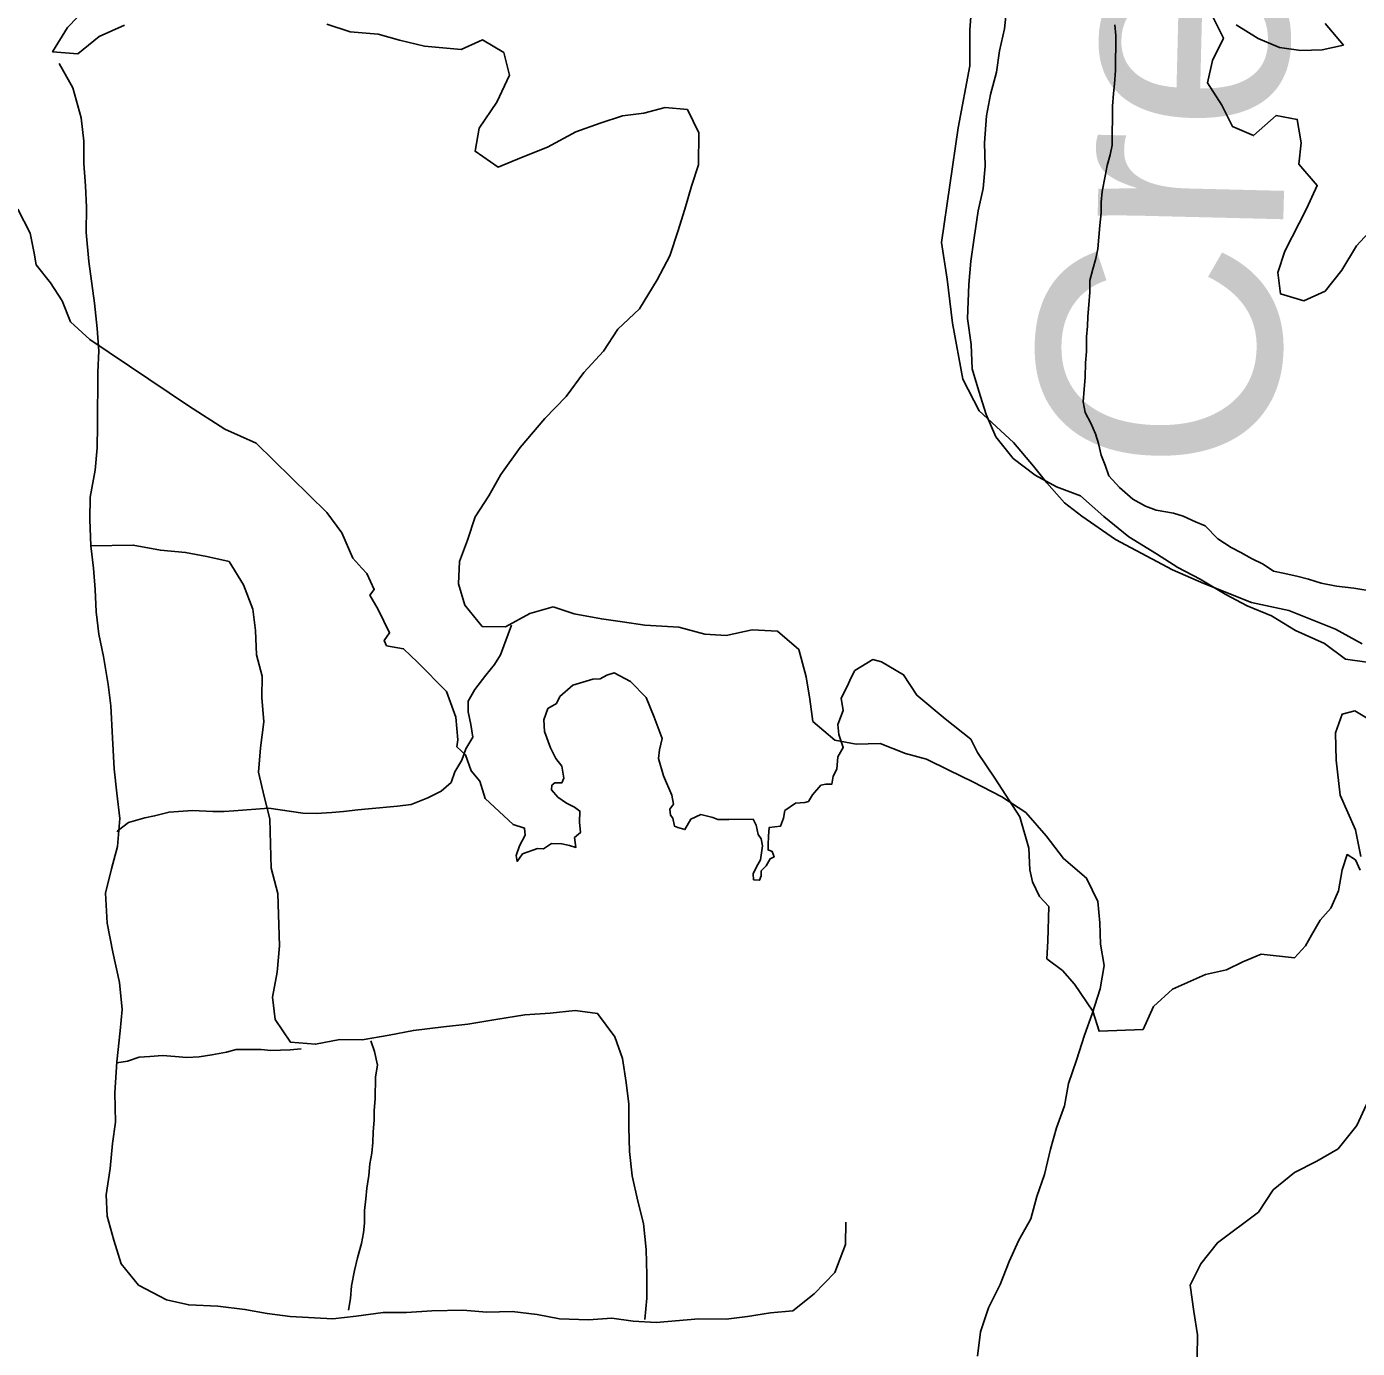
# Model space of a CAD drawing. Extents: x 1588073 to 2013523, y 1090242 to 1357120.
# Drawn here: x 1828426 to 1831179, y 1249348 to 1252083 of the extents above; entities that cross this region are included whole.
import ezdxf

# ---------------------------------------------------------------- set-up
doc = ezdxf.new("R2010")
doc.units = 0
for name, color, linetype in [('GM_X_County', 7, 'Continuous'), ('GM_X_Major_Lake', 7, 'Continuous'), ('GM_X_Minor_River', 7, 'Continuous'), ('GM_X_Minor_River_Text', 7, 'Continuous'), ('GM_X_Township', 7, 'Continuous')]:
    doc.layers.add(name, color=color, linetype=linetype)

msp = doc.modelspace()

# ---------------------------------------------------------------- linework, layer by layer
at = {"layer": 'GM_X_County'}
for points in [[(1831189.2, 1250806.1), (1831133.9, 1250836.4), (1831037.4, 1250875.5), (1830960.4, 1250891.7), (1830861.8, 1250930.8), (1830796.7, 1250959), (1830678.5, 1251021.9), (1830609.1, 1251070.6), (1830573.3, 1251097.8), (1830536.5, 1251139), (1830509.3, 1251173.7), (1830468.1, 1251222.5), (1830396.6, 1251288.6), (1830363, 1251353.7), (1830341.3, 1251469.7), (1830330.4, 1251560.8), (1830318.5, 1251636.7), (1830353.2, 1251874.2), (1830377.1, 1252002.1), (1830377.1, 1252076.9), (1830381.4, 1252131.1)], [(1828407.6, 1251705.5), (1828433.3, 1251656), (1828441.6, 1251614.8), (1828445.7, 1251590.1), (1828475.6, 1251553), (1828499.3, 1251515.9), (1828516.8, 1251472.7), (1828557, 1251435.6), (1828760.9, 1251298.6), (1828836.1, 1251250.2), (1828901.2, 1251221.4), (1829047.3, 1251078.1), (1829078.2, 1251035.9), (1829100.9, 1250983.4), (1829119.4, 1250962.8), (1829129.7, 1250951.4), (1829145.2, 1250918.5), (1829135.9, 1250907.1), (1829153.4, 1250877.3), (1829177.1, 1250828.8), (1829165.8, 1250813.4), (1829170.9, 1250802.1), (1829205.9, 1250795.9), (1829234.8, 1250768.1), (1829294.5, 1250707.3), (1829314.1, 1250654.7), (1829318.2, 1250607.4), (1829316.2, 1250592.9), (1829333.7, 1250576.5), (1829346, 1250543.5), (1829363.6, 1250521.9), (1829374.9, 1250485.8), (1829432.6, 1250432.2), (1829456.3, 1250425), (1829457.3, 1250410.6), (1829446, 1250387.9), (1829438.8, 1250368.4), (1829440.8, 1250356), (1829452.1, 1250371.5), (1829483.1, 1250382.8), (1829495.4, 1250381.8), (1829511.9, 1250393.1), (1829533.5, 1250392.1), (1829549, 1250389), (1829562.4, 1250384.8), (1829559.3, 1250405.4), (1829571.6, 1250415.7), (1829569.6, 1250437.4), (1829570.6, 1250460), (1829559.3, 1250468.3), (1829542.8, 1250476.5), (1829525.3, 1250488.9), (1829511.9, 1250504.3), (1829512.9, 1250513.6), (1829519.1, 1250518.8), (1829533.5, 1250518.8), (1829537.6, 1250528), (1829533.5, 1250552.8), (1829521.2, 1250569.2), (1829509.8, 1250590.9), (1829497.5, 1250624.9), (1829496.4, 1250648.6), (1829504.7, 1250672.3), (1829522.2, 1250682.6), (1829529.4, 1250697), (1829556.2, 1250720.7), (1829597.4, 1250733), (1829612.8, 1250734.1), (1829626.2, 1250741.3), (1829641.7, 1250746.4), (1829675.7, 1250727.9), (1829707.6, 1250694.9), (1829724.1, 1250654.7), (1829740.6, 1250610.4), (1829735.4, 1250586.8), (1829733.4, 1250569.2), (1829743.7, 1250533.2), (1829761.2, 1250493), (1829764.3, 1250474.5), (1829757.1, 1250464.2), (1829758.1, 1250451.8), (1829763.2, 1250445.6), (1829766.3, 1250429.1), (1829773.6, 1250426.1), (1829788, 1250421.9), (1829800.3, 1250443.6), (1829820.9, 1250452.8), (1829845.7, 1250446.7), (1829856, 1250442.5), (1829878.6, 1250442.5), (1829929.1, 1250443.6), (1829935.3, 1250431.2), (1829939.4, 1250411.6), (1829945.6, 1250402.4), (1829948.7, 1250387.9), (1829944.6, 1250359.1), (1829936.3, 1250344.7), (1829929.1, 1250330.2), (1829930.1, 1250317.9), (1829942.5, 1250316.9), (1829945.6, 1250326.1), (1829945.6, 1250336.4), (1829955.9, 1250346.7), (1829964.1, 1250361.2), (1829972.4, 1250365.3), (1829968.2, 1250376.6), (1829960, 1250379.7), (1829960, 1250390), (1829961, 1250408.5), (1829962.1, 1250426.1), (1829985.8, 1250429.1), (1829991.9, 1250445.6), (1829995, 1250461.1), (1830016.7, 1250476.5), (1830036.2, 1250477.6), (1830043.4, 1250479.6), (1830051.7, 1250494), (1830069.2, 1250513.6), (1830079.5, 1250515.7), (1830091.9, 1250515.7), (1830095, 1250532.2), (1830102.2, 1250546.6), (1830104.2, 1250572.3), (1830115.6, 1250591.9), (1830106.3, 1250618.7), (1830104.2, 1250639.3), (1830115.6, 1250668.1), (1830111.4, 1250693.9), (1830123.3, 1250718.2), (1830132, 1250736.7), (1830139.6, 1250750.8), (1830176.4, 1250773.5), (1830194.9, 1250769.2), (1830240.4, 1250742.1), (1830267.5, 1250699.8), (1830326.1, 1250651), (1830379.2, 1250608.7), (1830393.3, 1250581.6), (1830429.1, 1250528.5), (1830481.1, 1250448.2), (1830499.6, 1250383.2), (1830501.8, 1250338.7), (1830507.2, 1250313.8), (1830521.3, 1250283.4), (1830540.8, 1250262.8), (1830538.6, 1250191.2), (1830536.5, 1250154.4), (1830569, 1250130.5), (1830593.9, 1250102.3), (1830631.9, 1250045.9), (1830644.9, 1250004.7), (1830736, 1250008), (1830757.7, 1250055.7), (1830796.7, 1250091.5), (1830865, 1250121.8), (1830908.4, 1250131.6), (1830942, 1250147.9), (1830980, 1250164.1), (1831049.4, 1250156.5), (1831072.1, 1250181.5), (1831084.1, 1250203.2), (1831102.5, 1250234.6), (1831124.2, 1250259.5), (1831140.4, 1250295.3), (1831148, 1250338.7), (1831157.8, 1250370.2), (1831175.1, 1250359.3), (1831184.9, 1250337.6)], [(1831186, 1250365.8), (1831175.1, 1250421.1), (1831143.7, 1250492.7), (1831135, 1250565.3), (1831133.9, 1250621.7), (1831148, 1250660.8), (1831174.1, 1250667.3), (1831201.2, 1250651)]]:
    msp.add_lwpolyline(points, dxfattribs=at)
at = {"layer": 'GM_X_Major_Lake'}
for points in [[(1828552.7, 1252125), (1828510.3, 1252081.2), (1828479.9, 1252031.2), (1828531.9, 1252026.8), (1828576.3, 1252062.6), (1828628.5, 1252086.2)], [(1831198.9, 1250768.3), (1831154.9, 1250774.7), (1831111.1, 1250807.2), (1831051.2, 1250833.8), (1831001.3, 1250864.3), (1830951.4, 1250884.8), (1830905.5, 1250909.2), (1830853.7, 1250939.8), (1830807.8, 1250964.2), (1830763.9, 1250992.7), (1830706.1, 1251027.3), (1830654.3, 1251069.9), (1830606.5, 1251112.4), (1830556.6, 1251130.9), (1830512.7, 1251155.3), (1830466.9, 1251189.8), (1830431.1, 1251234.3), (1830411.4, 1251280.6), (1830395.8, 1251328.9), (1830382.1, 1251375.2), (1830380.4, 1251425.4), (1830372.8, 1251479.6), (1830375.4, 1251549.8), (1830379.7, 1251597.9), (1830386.1, 1251646.1), (1830394.5, 1251702.2), (1830404.8, 1251748.3), (1830409.2, 1251794.4), (1830407.5, 1251842.6), (1830411.9, 1251898.7), (1830420.3, 1251942.8), (1830432.6, 1251988.8), (1830439, 1252032.9), (1830449.3, 1252079), (1830453.7, 1252125.1)], [(1829047.2, 1252088.7), (1829095.1, 1252072.3), (1829153.2, 1252067.8), (1829197.2, 1252055.4), (1829249.2, 1252042.9), (1829325.2, 1252036.2), (1829369.5, 1252055.9), (1829413.3, 1252029.5), (1829425, 1251983.2), (1829398.6, 1251927.2), (1829362.1, 1251873.4), (1829353.7, 1251825.3), (1829401.6, 1251792.8), (1829449.8, 1251812.4), (1829504, 1251834.1), (1829562.4, 1251865.7), (1829612.6, 1251883.3), (1829658.8, 1251899), (1829702.9, 1251904.6), (1829747, 1251916.3), (1829793.1, 1251911.9), (1829816.8, 1251863.6), (1829816.3, 1251797.3), (1829801.9, 1251753.3), (1829787.6, 1251705.3), (1829773.2, 1251659.2), (1829756.8, 1251609.2), (1829730.4, 1251559.2), (1829693.9, 1251499.3), (1829649.5, 1251457.6), (1829619.2, 1251411.7), (1829578.8, 1251367.8), (1829542.4, 1251318), (1829497.9, 1251272.2), (1829447.4, 1251212.4), (1829407, 1251156.6), (1829382.6, 1251112.6), (1829354.2, 1251068.7), (1829337.9, 1251020.7), (1829321.5, 1250976.7), (1829319.2, 1250930.5), (1829332.9, 1250886.3), (1829368.6, 1250841.8), (1829416.7, 1250841.4), (1829467, 1250869.1), (1829515.1, 1250882.7)], [(1829515.1, 1250882.7), (1829559.1, 1250868.3), (1829615.1, 1250857.8), (1829659.1, 1250851.4), (1829705.2, 1250845), (1829775.2, 1250840.4), (1829829.2, 1250825.9), (1829873.3, 1250823.6), (1829927.4, 1250835.1), (1829979.5, 1250832.7), (1830023.3, 1250794.2), (1830038.9, 1250737.9), (1830046.6, 1250691.7), (1830052.3, 1250645.5), (1830098, 1250606.9), (1830142.1, 1250598.6), (1830192.1, 1250600.1), (1830244.1, 1250579.6), (1830288.1, 1250567.2), (1830334, 1250544.8), (1830383.9, 1250520.3), (1830443.7, 1250489.7), (1830493.6, 1250457.1), (1830535.3, 1250408.6), (1830571, 1250362.2), (1830618.8, 1250321.6), (1830642.5, 1250273.3), (1830646.2, 1250229.1), (1830647.8, 1250184.9), (1830655.5, 1250140.7), (1830647.2, 1250092.6), (1830630.8, 1250040.6), (1830614.4, 1249996.6), (1830598, 1249944.5), (1830581.6, 1249896.5), (1830573.3, 1249850.4), (1830556.9, 1249804.4), (1830544.6, 1249760.4), (1830532.2, 1249708.3), (1830515.8, 1249662.3), (1830503.5, 1249616.2), (1830479.1, 1249572.3), (1830458.8, 1249528.3), (1830440.4, 1249480.3), (1830416, 1249432.3), (1830399.6, 1249382.3), (1830393.2, 1249332.2)], [(1830488.8, 1249248.3), (1830498.9, 1249257.1), (1830544.9, 1249252.7), (1830592.9, 1249248.2), (1830637, 1249251.9), (1830683.1, 1249255.5), (1830733.2, 1249253.1), (1830779.3, 1249254.7), (1830823.5, 1249272.4), (1830847.9, 1249330.4), (1830848.3, 1249376.6), (1830840.6, 1249424.8), (1830833, 1249479), (1830855.3, 1249523), (1830889.7, 1249566.8), (1830974.3, 1249630.4), (1831004.7, 1249676.3), (1831049, 1249712), (1831095.3, 1249735.7), (1831139.5, 1249761.4), (1831177.9, 1249809.3), (1831198.3, 1249853.2)]]:
    msp.add_lwpolyline(points, dxfattribs=at)
at = {"layer": 'GM_X_Minor_River'}
for points in [[(1830677.7, 1252087.1), (1830679.6, 1252065), (1830679.1, 1251992.8), (1830676.8, 1251964.7), (1830674.7, 1251944.7), (1830672.5, 1251918.6), (1830671.9, 1251838.3), (1830667.8, 1251818.3), (1830661.6, 1251796.3), (1830657.4, 1251774.2), (1830651.2, 1251742.2), (1830649, 1251720.1), (1830648.9, 1251698.1), (1830646.7, 1251672), (1830642.3, 1251623.8), (1830638.1, 1251603.8), (1830632, 1251581.8), (1830625.8, 1251557.8), (1830625.6, 1251533.7), (1830623.4, 1251507.6), (1830621.3, 1251483.6), (1830621.1, 1251463.5), (1830618.9, 1251441.4), (1830618.7, 1251411.3), (1830616.5, 1251387.3), (1830616.3, 1251357.2), (1830614.1, 1251333.1), (1830612, 1251307), (1830615.8, 1251284.9), (1830627.7, 1251262.8), (1830637.5, 1251240.6), (1830643.4, 1251220.5), (1830649.2, 1251196.4), (1830657.1, 1251176.2), (1830664.9, 1251154.1), (1830686.8, 1251129.8), (1830714.6, 1251105.5), (1830740.6, 1251091.2), (1830762.6, 1251083), (1830798.6, 1251076.7), (1830818.6, 1251070.5), (1830844.5, 1251058.3), (1830864.5, 1251050.1), (1830890.3, 1251023.8), (1830918.2, 1251005.5), (1830938.2, 1250995.3), (1830960.1, 1250983), (1830984.1, 1250970.8), (1831006, 1250956.6), (1831026, 1250952.4), (1831054, 1250946.1), (1831078, 1250939.9), (1831104, 1250931.7), (1831136, 1250925.4), (1831172, 1250921.1), (1831214, 1250914.7)], [(1830880.2, 1252103.5), (1830901.9, 1252059.2), (1830879.5, 1252013.2), (1830869.2, 1251967.1), (1830898.9, 1251920.7), (1830920.6, 1251876.4), (1830964.5, 1251858), (1831010.9, 1251899.7), (1831054.9, 1251891.3), (1831062.6, 1251843.1), (1831058.2, 1251799), (1831096, 1251754.5), (1831073.6, 1251706.5), (1831028.9, 1251618.6), (1831014.5, 1251574.6), (1831020.2, 1251530.4), (1831068.2, 1251515.9), (1831112.4, 1251535.6), (1831146.8, 1251579.5), (1831177.2, 1251629.4), (1831219.6, 1251675.2)], [(1831112.4, 1252089.5), (1831150.2, 1252045.1), (1831106, 1252035.4), (1831061.9, 1252033.8), (1831017.9, 1252040.1), (1830974, 1252058.6), (1830928.1, 1252087.1)], [(1828493.7, 1252007.1), (1828521.4, 1251956.6), (1828539, 1251894.3), (1828544.6, 1251846.1), (1828544.3, 1251799.9), (1828548, 1251753.8), (1828549.6, 1251709.6), (1828549.3, 1251657.4), (1828554.8, 1251597.1), (1828566.2, 1251510.8), (1828571.9, 1251458.5), (1828575.5, 1251412.4), (1828573.2, 1251368.2), (1828572.4, 1251257.9), (1828572.1, 1251211.7), (1828567.7, 1251165.6), (1828557.3, 1251109.5), (1828557, 1251063.3), (1828558.6, 1251009.1), (1828564.2, 1250962.9), (1828567.9, 1250918.8), (1828569.6, 1250872.6), (1828575.3, 1250826.4), (1828584.9, 1250780.1), (1828594.5, 1250721.9), (1828600.2, 1250677.7), (1828603.7, 1250611.4), (1828607.3, 1250547.2), (1828612.9, 1250496.9), (1828618.6, 1250444.7), (1828614.1, 1250386.6), (1828601.8, 1250340.5), (1828589.4, 1250290.4), (1828592.9, 1250228.2), (1828604.5, 1250167.9), (1828618.1, 1250105.6), (1828623.7, 1250049.3), (1828619.4, 1250005.2), (1828612.9, 1249941.1), (1828608.4, 1249876.9), (1828610, 1249816.7), (1828603.6, 1249772.6), (1828599.2, 1249720.4), (1828590.8, 1249666.3), (1828592.5, 1249622.2), (1828606.2, 1249571.9), (1828621.8, 1249523.6), (1828657.6, 1249479.1), (1828715.5, 1249448.6), (1828761.5, 1249438.1), (1828821.5, 1249435.6), (1828877.6, 1249429.1), (1828923.6, 1249420.7), (1828971.6, 1249414.3), (1829059.7, 1249409.6), (1829107.8, 1249415.2), (1829164, 1249422.7), (1829212, 1249422.3), (1829264.1, 1249425.9), (1829328.3, 1249427.4), (1829378.3, 1249423), (1829430.4, 1249424.5), (1829482.4, 1249418.1), (1829528.4, 1249409.7), (1829588.5, 1249407.1), (1829636.6, 1249410.8), (1829680.6, 1249404.4), (1829728.7, 1249402), (1829816.9, 1249409.2), (1829873, 1249408.8), (1829917.1, 1249414.4), (1829965.2, 1249422.1), (1830011.3, 1249425.7), (1830055.6, 1249461.4), (1830098, 1249505.2), (1830120.5, 1249563.2), (1830120.8, 1249609.4)], [(1828558.6, 1251009.1), (1828646.7, 1251010.4), (1828702.7, 1250999.9), (1828754.8, 1250995.4), (1828798.8, 1250987.1), (1828844.8, 1250976.6), (1828874.5, 1250928.2), (1828894.1, 1250877.9), (1828899.8, 1250833.7), (1828901.5, 1250783.5), (1828913.2, 1250739.3), (1828912.8, 1250695.1), (1828916.5, 1250644.9), (1828910.1, 1250590.8), (1828905.7, 1250540.7), (1828917.4, 1250490.4), (1828929, 1250444.1), (1828930.7, 1250391.9), (1828932.3, 1250341.8), (1828945.9, 1250289.5), (1828949.1, 1250181.1), (1828944.7, 1250126.9), (1828934.4, 1250074.8), (1828940, 1250028.6), (1828971.7, 1249982.2), (1829023.8, 1249977.8), (1829073.9, 1249987.4), (1829120, 1249987), (1829176.2, 1249996.6), (1829226.3, 1250006.2), (1829288.5, 1250013.7), (1829338.6, 1250019.3), (1829396.7, 1250028.8), (1829456.9, 1250038.4), (1829509, 1250041.9), (1829561.1, 1250047.5), (1829607.2, 1250041.1), (1829642.9, 1249992.7), (1829658.6, 1249948.4), (1829666.2, 1249898.2), (1829671.9, 1249853.9), (1829671.6, 1249805.8), (1829673.2, 1249755.6), (1829678.8, 1249705.4), (1829690.5, 1249653.1), (1829702.2, 1249606.9), (1829707.8, 1249552.6), (1829709.4, 1249500.5), (1829709, 1249452.3), (1829704.7, 1249408.2)], [(1828613.5, 1250417.5), (1828616.4, 1250420.7), (1828636.5, 1250436.6), (1828670.6, 1250446.3), (1828690.7, 1250450.1), (1828720.8, 1250457.9), (1828768.9, 1250461.5), (1828811, 1250459.2), (1828835, 1250459), (1828855, 1250460.8), (1828927.2, 1250466.2), (1828997.2, 1250455.6), (1829025.3, 1250455.4), (1829057.3, 1250457.1), (1829081.4, 1250458.9), (1829111.5, 1250462.7), (1829133.5, 1250464.5), (1829193.6, 1250470), (1829221.7, 1250473.8), (1829255.9, 1250487.6), (1829284, 1250501.4), (1829304.2, 1250519.3), (1829312.3, 1250541.3), (1829326.5, 1250565.2), (1829334.7, 1250589.2), (1829348.9, 1250613.2), (1829345.1, 1250639.3), (1829339.3, 1250665.5), (1829339.4, 1250687.5), (1829353.6, 1250711.5), (1829375.9, 1250741.4), (1829394.1, 1250763.3), (1829406.2, 1250783.3), (1829429.2, 1250844.9)], [(1828612.9, 1249939.1), (1828634.9, 1249942.9), (1828659, 1249950.7), (1828681.1, 1249952.5), (1828707.1, 1249954.3), (1828733.1, 1249952.1), (1828757.2, 1249949.9), (1828783.2, 1249951.7), (1828809.3, 1249955.5), (1828839.4, 1249961.3), (1828859.4, 1249967.1), (1828911.5, 1249966.7), (1828931.5, 1249964.5), (1828971.6, 1249966.2), (1828993.7, 1249968)], [(1829138, 1249984.8), (1829145.9, 1249962.7), (1829151.7, 1249934.6), (1829147.5, 1249910.5), (1829147.2, 1249864.4), (1829145, 1249840.3), (1829144.8, 1249820.2), (1829142.7, 1249796.2), (1829142.5, 1249774.1), (1829140.3, 1249752.1), (1829136.2, 1249730), (1829134, 1249705.9), (1829129.8, 1249679.9), (1829127.6, 1249657.8), (1829125.4, 1249633.8), (1829125.3, 1249607.7), (1829123.1, 1249587.6), (1829118.9, 1249565.6), (1829110.7, 1249535.6), (1829104.5, 1249509.5), (1829098.3, 1249477.5), (1829096.1, 1249451.4), (1829091.9, 1249427.3)]]:
    msp.add_lwpolyline(points, dxfattribs=at)
at = {"layer": 'GM_X_Township'}
for points in [[(1831189.2, 1250806.1), (1831133.9, 1250836.4), (1831037.4, 1250875.5), (1830960.4, 1250891.7), (1830861.8, 1250930.8), (1830796.7, 1250959), (1830678.5, 1251021.9), (1830609.1, 1251070.6), (1830573.3, 1251097.8), (1830536.5, 1251139), (1830509.3, 1251173.7), (1830468.1, 1251222.5), (1830396.6, 1251288.6), (1830363, 1251353.7), (1830341.3, 1251469.7), (1830330.4, 1251560.8), (1830318.5, 1251636.7), (1830353.2, 1251874.2), (1830377.1, 1252002.1), (1830377.1, 1252076.9), (1830381.4, 1252131.1)], [(1828407.6, 1251705.5), (1828433.3, 1251656), (1828441.6, 1251614.8), (1828445.7, 1251590.1), (1828475.6, 1251553), (1828499.3, 1251515.9), (1828516.8, 1251472.7), (1828557, 1251435.6), (1828760.9, 1251298.6), (1828836.1, 1251250.2), (1828901.2, 1251221.4), (1829047.3, 1251078.1), (1829078.2, 1251035.9), (1829100.9, 1250983.4), (1829119.4, 1250962.8), (1829129.7, 1250951.4), (1829145.2, 1250918.5), (1829135.9, 1250907.1), (1829153.4, 1250877.3), (1829177.1, 1250828.8), (1829165.8, 1250813.4), (1829170.9, 1250802.1), (1829205.9, 1250795.9), (1829234.8, 1250768.1), (1829294.5, 1250707.3), (1829314.1, 1250654.7), (1829318.2, 1250607.4), (1829316.2, 1250592.9), (1829333.7, 1250576.5), (1829346, 1250543.5), (1829363.6, 1250521.9), (1829374.9, 1250485.8), (1829432.6, 1250432.2), (1829456.3, 1250425), (1829457.3, 1250410.6), (1829446, 1250387.9), (1829438.8, 1250368.4), (1829440.8, 1250356), (1829452.1, 1250371.5), (1829483.1, 1250382.8), (1829495.4, 1250381.8), (1829511.9, 1250393.1), (1829533.5, 1250392.1), (1829549, 1250389), (1829562.4, 1250384.8), (1829559.3, 1250405.4), (1829571.6, 1250415.7), (1829569.6, 1250437.4), (1829570.6, 1250460), (1829559.3, 1250468.3), (1829542.8, 1250476.5), (1829525.3, 1250488.9), (1829511.9, 1250504.3), (1829512.9, 1250513.6), (1829519.1, 1250518.8), (1829533.5, 1250518.8), (1829537.6, 1250528), (1829533.5, 1250552.8), (1829521.2, 1250569.2), (1829509.8, 1250590.9), (1829497.5, 1250624.9), (1829496.4, 1250648.6), (1829504.7, 1250672.3), (1829522.2, 1250682.6), (1829529.4, 1250697), (1829556.2, 1250720.7), (1829597.4, 1250733), (1829612.8, 1250734.1), (1829626.2, 1250741.3), (1829641.7, 1250746.4), (1829675.7, 1250727.9), (1829707.6, 1250694.9), (1829724.1, 1250654.7), (1829740.6, 1250610.4), (1829735.4, 1250586.8), (1829733.4, 1250569.2), (1829743.7, 1250533.2), (1829761.2, 1250493), (1829764.3, 1250474.5), (1829757.1, 1250464.2), (1829758.1, 1250451.8), (1829763.2, 1250445.6), (1829766.3, 1250429.1), (1829773.6, 1250426.1), (1829788, 1250421.9), (1829800.3, 1250443.6), (1829820.9, 1250452.8), (1829845.7, 1250446.7), (1829856, 1250442.5), (1829878.6, 1250442.5), (1829929.1, 1250443.6), (1829935.3, 1250431.2), (1829939.4, 1250411.6), (1829945.6, 1250402.4), (1829948.7, 1250387.9), (1829944.6, 1250359.1), (1829936.3, 1250344.7), (1829929.1, 1250330.2), (1829930.1, 1250317.9), (1829942.5, 1250316.9), (1829945.6, 1250326.1), (1829945.6, 1250336.4), (1829955.9, 1250346.7), (1829964.1, 1250361.2), (1829972.4, 1250365.3), (1829968.2, 1250376.6), (1829960, 1250379.7), (1829960, 1250390), (1829961, 1250408.5), (1829962.1, 1250426.1), (1829985.8, 1250429.1), (1829991.9, 1250445.6), (1829995, 1250461.1), (1830016.7, 1250476.5), (1830036.2, 1250477.6), (1830043.4, 1250479.6), (1830051.7, 1250494), (1830069.2, 1250513.6), (1830079.5, 1250515.7), (1830091.9, 1250515.7), (1830095, 1250532.2), (1830102.2, 1250546.6), (1830104.2, 1250572.3), (1830115.6, 1250591.9), (1830106.3, 1250618.7), (1830104.2, 1250639.3), (1830115.6, 1250668.1), (1830111.4, 1250693.9), (1830123.3, 1250718.2), (1830132, 1250736.7), (1830139.6, 1250750.8), (1830176.4, 1250773.5), (1830194.9, 1250769.2), (1830240.4, 1250742.1), (1830267.5, 1250699.8), (1830326.1, 1250651), (1830379.2, 1250608.7), (1830393.3, 1250581.6), (1830429.1, 1250528.5), (1830481.1, 1250448.2), (1830499.6, 1250383.2), (1830501.8, 1250338.7), (1830507.2, 1250313.8), (1830521.3, 1250283.4), (1830540.8, 1250262.8), (1830538.6, 1250191.2), (1830536.5, 1250154.4), (1830569, 1250130.5), (1830593.9, 1250102.3), (1830631.9, 1250045.9), (1830644.9, 1250004.7), (1830736, 1250008), (1830757.7, 1250055.7), (1830796.7, 1250091.5), (1830865, 1250121.8), (1830908.4, 1250131.6), (1830942, 1250147.9), (1830980, 1250164.1), (1831049.4, 1250156.5), (1831072.1, 1250181.5), (1831084.1, 1250203.2), (1831102.5, 1250234.6), (1831124.2, 1250259.5), (1831140.4, 1250295.3), (1831148, 1250338.7), (1831157.8, 1250370.2), (1831175.1, 1250359.3), (1831184.9, 1250337.6)], [(1831186, 1250365.8), (1831175.1, 1250421.1), (1831143.7, 1250492.7), (1831135, 1250565.3), (1831133.9, 1250621.7), (1831148, 1250660.8), (1831174.1, 1250667.3), (1831201.2, 1250651)]]:
    msp.add_lwpolyline(points, dxfattribs=at)

# ---------------------------------------------------------------- texts
at = {"layer": 'GM_X_Minor_River_Text'}
msp.add_text('Creek', height=500.37, rotation=88.5832, dxfattribs=at).set_placement((1831012.9, 1251155.3))

doc.saveas('drawing.dxf')
